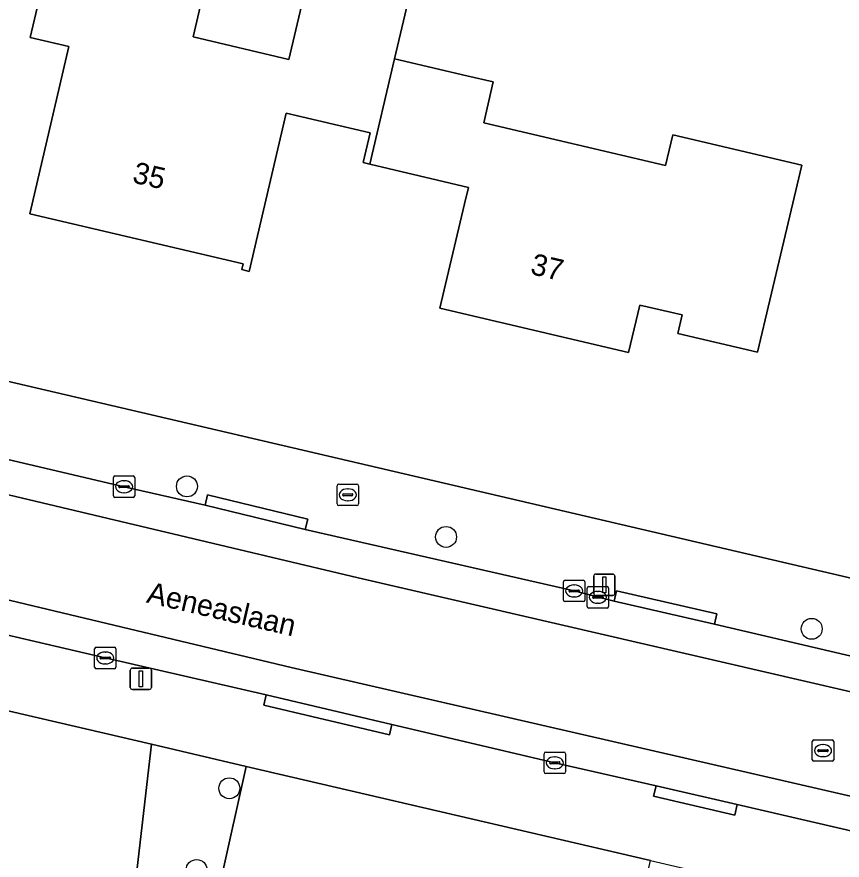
# Model space of a CAD drawing. Extents: x 162184 to 163154, y 385507 to 386516.
# Drawn here: x 162548.63 to 162587.19, y 385675.25 to 385714.66 of the extents above; entities that cross this region are included whole.
import ezdxf

# ---------------------------------------------------------------- set-up
doc = ezdxf.new("R2010")
doc.units = 0
for name, color, linetype in [('IMGEO_Boom', 7, 'Continuous'), ('IMGEO_Brandkraan', 7, 'Continuous'), ('IMGEO_Erf', 7, 'Continuous'), ('IMGEO_Groenvoorziening', 7, 'Continuous'), ('IMGEO_Kolk', 7, 'Continuous'), ('IMGEO_Lichtmast', 7, 'Continuous'), ('IMGEO_Openbare_ruimte_label', 7, 'Continuous'), ('IMGEO_Pand', 7, 'Continuous'), ('IMGEO_Pand_nummerreeks', 7, 'Continuous'), ('IMGEO_Rijbaan_lokaal_gesloten', 7, 'Continuous'), ('IMGEO_Rioolput', 7, 'Continuous'), ('IMGEO_Voetpad_open', 7, 'Continuous')]:
    doc.layers.add(name, color=color, linetype=linetype)

msp = doc.modelspace()

# ---------------------------------------------------------------- linework, layer by layer
at = {"layer": 'IMGEO_Boom'}
for centre in [(162556.58, 385692.721), (162568.686, 385690.358), (162585.773, 385686.063), (162558.56, 385678.611), (162557.032, 385674.793)]:
    msp.add_circle(centre, 0.489, dxfattribs=at)
at = {"layer": 'IMGEO_Brandkraan'}
for p, q in [((162563.595, 385691.9), (162563.595, 385692.752)), ((162563.67, 385692.826), (162564.522, 385692.826)), ((162564.083, 385692.606), (162564.108, 385692.606)), ((162564.596, 385692.752), (162564.596, 385691.9)), ((162563.854, 385692.32), (162563.854, 385692.332)), ((162564.292, 385692.283), (162563.894, 385692.283)), ((162563.897, 385692.369), (162564.295, 385692.369)), ((162564.338, 385692.332), (162564.338, 385692.32)), ((162564.522, 385691.826), (162563.67, 385691.826)), ((162564.106, 385692.046), (162564.081, 385692.046))]:
    msp.add_line(p, q, dxfattribs=at)
for points in [[(162563.595, 385691.9), (162563.595, 385692.752)], [(162563.67, 385692.826), (162564.522, 385692.826)], [(162564.596, 385692.752), (162564.596, 385691.9)], [(162564.522, 385691.826), (162563.67, 385691.826)]]:
    msp.add_lwpolyline(points, dxfattribs=at)
for centre, radius, start, end in [((162563.672, 385692.75), 0.0765, 91.552, 178.448), ((162563.672, 385692.75), 0.0765, 91.552, 178.448), ((162564.52, 385692.75), 0.0765, 1.552, 88.448), ((162564.52, 385692.75), 0.0765, 1.552, 88.448), ((162563.894, 385692.329), 0.0403, 85.8775, 175.7526), ((162563.891, 385692.319), 0.0366, 178.938, 274.7102), ((162564.295, 385692.326), 0.043, 264.8664, 352.4533), ((162564.299, 385692.331), 0.0386, 1.7309, 96.639), ((162563.672, 385691.902), 0.0765, 181.552, 268.448), ((162563.672, 385691.902), 0.0765, 181.552, 268.448), ((162564.52, 385691.902), 0.0765, 271.552, 358.448), ((162564.52, 385691.902), 0.0765, 271.552, 358.448)]:
    msp.add_arc(centre, radius, start, end, dxfattribs=at)
for centre, major_axis, ratio, start_param, end_param in [((162564.082, 385692.326), (-0.387, 0.002), 0.722429, 4.712389, 7.853982), ((162564.107, 385692.326), (-0.39, 0.002), 0.717154, 1.570796, 4.712389)]:
    msp.add_ellipse(centre, major_axis=major_axis, ratio=ratio, start_param=start_param, end_param=end_param, dxfattribs=at)
at = {"layer": 'IMGEO_Erf'}
for points in [[(162478.146, 385714.062), (162478.381, 385713.959), (162478.624, 385713.877), (162478.764, 385713.841), (162500, 385708.882), (162617.624, 385681.414), (162624.775, 385679.694), (162625.131, 385679.628), (162625.491, 385679.594), (162625.852, 385679.592), (162626.213, 385679.622), (162626.569, 385679.685), (162626.918, 385679.779), (162627.258, 385679.904), (162627.585, 385680.059), (162627.897, 385680.242), (162628.191, 385680.452), (162628.465, 385680.688), (162628.717, 385680.948), (162628.945, 385681.229), (162629.147, 385681.529), (162629.224, 385681.661), (162660.237, 385737.235)], [(162567.52, 385717.989), (162566.279, 385712.708), (162569.663, 385711.91), (162570.894, 385711.62), (162570.445, 385709.718), (162578.941, 385707.714), (162579.28, 385709.152), (162585.305, 385707.731), (162584.391, 385703.856), (162583.243, 385698.989), (162579.515, 385699.868), (162579.719, 385700.73), (162577.744, 385701.196), (162577.219, 385698.971), (162568.401, 385701.051), (162569.549, 385705.918), (162569.733, 385706.696), (162565.122, 385707.779), (162564.82, 385707.85), (162565.148, 385709.244), (162561.223, 385710.166), (162559.485, 385702.768), (162559.137, 385702.85), (162559.2, 385703.12), (162549.231, 385705.461), (162550.374, 385710.329), (162551.067, 385713.279), (162549.258, 385713.705), (162550.84, 385720.438)], [(162558.041, 385718.746), (162556.862, 385713.726), (162561.337, 385712.675), (162562.843, 385719.087)]]:
    msp.add_lwpolyline(points, dxfattribs=at)
at = {"layer": 'IMGEO_Groenvoorziening'}
for points in [[(162551.664, 385652.492), (162554.918, 385680.665), (162529.911, 385686.486), (162510.409, 385691.03)], [(162558.184, 385674.374), (162559.349, 385679.634), (162554.918, 385680.665), (162551.664, 385652.492)]]:
    msp.add_lwpolyline(points, dxfattribs=at)
msp.add_lwpolyline([(162578.242, 385675.236), (162559.349, 385679.634), (162558.184, 385674.374), (162577.065, 385670.07)], close=True, dxfattribs=at)
at = {"layer": 'IMGEO_Kolk'}
for p, q in [((162553.141, 385692.28), (162553.141, 385693.132)), ((162553.216, 385693.206), (162554.068, 385693.206)), ((162553.629, 385692.986), (162553.654, 385692.986)), ((162554.142, 385693.132), (162554.142, 385692.28)), ((162553.4, 385692.7), (162553.4, 385692.712)), ((162553.838, 385692.663), (162553.44, 385692.663)), ((162553.443, 385692.749), (162553.841, 385692.749)), ((162553.884, 385692.712), (162553.884, 385692.7)), ((162554.068, 385692.206), (162553.216, 385692.206)), ((162553.652, 385692.426), (162553.627, 385692.426)), ((162574.173, 385687.407), (162574.173, 385688.259)), ((162574.248, 385688.333), (162575.1, 385688.333)), ((162575.174, 385688.259), (162575.174, 385687.407)), ((162574.432, 385687.827), (162574.432, 385687.839)), ((162574.87, 385687.79), (162574.472, 385687.79)), ((162574.475, 385687.876), (162574.873, 385687.876)), ((162574.661, 385688.113), (162574.686, 385688.113)), ((162574.916, 385687.839), (162574.916, 385687.827)), ((162575.28, 385687.109), (162575.28, 385687.961)), ((162575.355, 385688.035), (162576.207, 385688.035)), ((162575.768, 385687.815), (162575.793, 385687.815)), ((162576.281, 385687.961), (162576.281, 385687.109)), ((162575.1, 385687.333), (162574.248, 385687.333)), ((162574.684, 385687.553), (162574.659, 385687.553)), ((162575.539, 385687.529), (162575.539, 385687.541)), ((162575.977, 385687.492), (162575.579, 385687.492)), ((162575.582, 385687.578), (162575.98, 385687.578)), ((162576.023, 385687.541), (162576.023, 385687.529)), ((162576.207, 385687.035), (162575.355, 385687.035)), ((162575.791, 385687.255), (162575.766, 385687.255)), ((162552.262, 385684.274), (162552.262, 385685.126)), ((162552.337, 385685.2), (162553.189, 385685.2)), ((162552.75, 385684.98), (162552.775, 385684.98)), ((162553.263, 385685.126), (162553.263, 385684.274)), ((162552.521, 385684.694), (162552.521, 385684.706)), ((162552.959, 385684.657), (162552.561, 385684.657)), ((162552.564, 385684.743), (162552.962, 385684.743)), ((162553.005, 385684.706), (162553.005, 385684.694)), ((162553.189, 385684.2), (162552.337, 385684.2)), ((162552.773, 385684.42), (162552.748, 385684.42)), ((162573.343, 385680.299), (162574.195, 385680.299)), ((162573.268, 385679.373), (162573.268, 385680.225)), ((162573.756, 385680.079), (162573.781, 385680.079)), ((162574.269, 385680.225), (162574.269, 385679.373)), ((162573.527, 385679.793), (162573.527, 385679.805)), ((162573.965, 385679.756), (162573.567, 385679.756)), ((162573.57, 385679.842), (162573.968, 385679.842)), ((162573.779, 385679.519), (162573.754, 385679.519)), ((162574.011, 385679.805), (162574.011, 385679.793)), ((162574.195, 385679.299), (162573.343, 385679.299))]:
    msp.add_line(p, q, dxfattribs=at)
for points in [[(162553.141, 385692.28), (162553.141, 385693.132)], [(162553.216, 385693.206), (162554.068, 385693.206)], [(162554.142, 385693.132), (162554.142, 385692.28)], [(162554.068, 385692.206), (162553.216, 385692.206)], [(162574.173, 385687.407), (162574.173, 385688.259)], [(162574.248, 385688.333), (162575.1, 385688.333)], [(162575.174, 385688.259), (162575.174, 385687.407)], [(162575.28, 385687.109), (162575.28, 385687.961)], [(162575.355, 385688.035), (162576.207, 385688.035)], [(162576.281, 385687.961), (162576.281, 385687.109)], [(162575.1, 385687.333), (162574.248, 385687.333)], [(162576.207, 385687.035), (162575.355, 385687.035)], [(162552.262, 385684.274), (162552.262, 385685.126)], [(162552.337, 385685.2), (162553.189, 385685.2)], [(162553.263, 385685.126), (162553.263, 385684.274)], [(162553.189, 385684.2), (162552.337, 385684.2)], [(162573.343, 385680.299), (162574.195, 385680.299)], [(162573.268, 385679.373), (162573.268, 385680.225)], [(162574.269, 385680.225), (162574.269, 385679.373)], [(162574.195, 385679.299), (162573.343, 385679.299)]]:
    msp.add_lwpolyline(points, dxfattribs=at)
for centre, radius, start, end in [((162553.218, 385693.13), 0.0765, 91.552, 178.448), ((162553.218, 385693.13), 0.0765, 91.552, 178.448), ((162554.066, 385693.13), 0.0765, 1.552, 88.448), ((162554.066, 385693.13), 0.0765, 1.552, 88.448), ((162553.44, 385692.709), 0.0403, 85.8775, 175.7526), ((162553.437, 385692.699), 0.0366, 178.938, 274.7102), ((162553.841, 385692.706), 0.043, 264.8664, 352.4533), ((162553.845, 385692.711), 0.0386, 1.7309, 96.639), ((162553.218, 385692.282), 0.0765, 181.552, 268.448), ((162553.218, 385692.282), 0.0765, 181.552, 268.448), ((162554.066, 385692.282), 0.0765, 271.552, 358.448), ((162554.066, 385692.282), 0.0765, 271.552, 358.448), ((162574.25, 385688.257), 0.0765, 91.552, 178.448), ((162574.25, 385688.257), 0.0765, 91.552, 178.448), ((162575.098, 385688.257), 0.0765, 1.552, 88.448), ((162575.098, 385688.257), 0.0765, 1.552, 88.448), ((162574.472, 385687.836), 0.0403, 85.8775, 175.7526), ((162574.469, 385687.826), 0.0366, 178.938, 274.7102), ((162574.873, 385687.833), 0.043, 264.8664, 352.4533), ((162574.877, 385687.838), 0.0386, 1.7309, 96.639), ((162575.357, 385687.959), 0.0765, 91.552, 178.448), ((162575.357, 385687.959), 0.0765, 91.552, 178.448), ((162576.205, 385687.959), 0.0765, 1.552, 88.448), ((162576.205, 385687.959), 0.0765, 1.552, 88.448), ((162574.25, 385687.409), 0.0765, 181.552, 268.448), ((162574.25, 385687.409), 0.0765, 181.552, 268.448), ((162575.098, 385687.409), 0.0765, 271.552, 358.448), ((162575.098, 385687.409), 0.0765, 271.552, 358.448), ((162575.579, 385687.538), 0.0403, 85.8775, 175.7526), ((162575.576, 385687.528), 0.0366, 178.938, 274.7102), ((162575.98, 385687.535), 0.043, 264.8664, 352.4533), ((162575.984, 385687.54), 0.0386, 1.7309, 96.639), ((162575.357, 385687.111), 0.0765, 181.552, 268.448), ((162575.357, 385687.111), 0.0765, 181.552, 268.448), ((162576.205, 385687.111), 0.0765, 271.552, 358.448), ((162576.205, 385687.111), 0.0765, 271.552, 358.448), ((162552.339, 385685.124), 0.0765, 91.552, 178.448), ((162552.339, 385685.124), 0.0765, 91.552, 178.448), ((162553.187, 385685.124), 0.0765, 1.552, 88.448), ((162553.187, 385685.124), 0.0765, 1.552, 88.448), ((162552.561, 385684.703), 0.0403, 85.8775, 175.7526), ((162552.558, 385684.693), 0.0366, 178.938, 274.7102), ((162552.962, 385684.7), 0.043, 264.8664, 352.4533), ((162552.966, 385684.705), 0.0386, 1.7309, 96.639), ((162552.339, 385684.276), 0.0765, 181.552, 268.448), ((162552.339, 385684.276), 0.0765, 181.552, 268.448), ((162553.187, 385684.276), 0.0765, 271.552, 358.448), ((162553.187, 385684.276), 0.0765, 271.552, 358.448), ((162573.345, 385680.223), 0.0765, 91.552, 178.448), ((162573.345, 385680.223), 0.0765, 91.552, 178.448), ((162574.193, 385680.223), 0.0765, 1.552, 88.448), ((162574.193, 385680.223), 0.0765, 1.552, 88.448), ((162573.567, 385679.802), 0.0403, 85.8775, 175.7526), ((162573.564, 385679.792), 0.0366, 178.938, 274.7102), ((162573.968, 385679.799), 0.043, 264.8664, 352.4533), ((162573.972, 385679.804), 0.0386, 1.7309, 96.639), ((162573.345, 385679.375), 0.0765, 181.552, 268.448), ((162573.345, 385679.375), 0.0765, 181.552, 268.448), ((162574.193, 385679.375), 0.0765, 271.552, 358.448), ((162574.193, 385679.375), 0.0765, 271.552, 358.448)]:
    msp.add_arc(centre, radius, start, end, dxfattribs=at)
for centre, major_axis, ratio, start_param, end_param in [((162553.628, 385692.706), (-0.387, 0.002), 0.722429, 4.712389, 7.853982), ((162553.653, 385692.706), (-0.39, 0.002), 0.717154, 1.570796, 4.712389), ((162574.66, 385687.833), (-0.387, 0.002), 0.722429, 4.712389, 7.853982), ((162574.685, 385687.833), (-0.39, 0.002), 0.717154, 1.570796, 4.712389), ((162575.767, 385687.535), (-0.387, 0.002), 0.722429, 4.712389, 7.853982), ((162575.792, 385687.535), (-0.39, 0.002), 0.717154, 1.570796, 4.712389), ((162552.749, 385684.7), (-0.387, 0.002), 0.722429, 4.712389, 7.853982), ((162552.774, 385684.7), (-0.39, 0.002), 0.717154, 1.570796, 4.712389), ((162573.755, 385679.799), (-0.387, 0.002), 0.722429, 4.712389, 7.853982), ((162573.78, 385679.799), (-0.39, 0.002), 0.717154, 1.570796, 4.712389)]:
    msp.add_ellipse(centre, major_axis=major_axis, ratio=ratio, start_param=start_param, end_param=end_param, dxfattribs=at)
at = {"layer": 'IMGEO_Lichtmast'}
for p, q in [((162575.585, 385687.721), (162575.585, 385688.521)), ((162575.585, 385688.521), (162575.585, 385687.721)), ((162575.685, 385688.621), (162576.475, 385688.621)), ((162576.475, 385688.621), (162575.685, 385688.621)), ((162576.575, 385688.521), (162576.575, 385687.721)), ((162576.575, 385687.721), (162576.575, 385688.521)), ((162576.475, 385687.621), (162575.685, 385687.621)), ((162575.685, 385687.621), (162576.475, 385687.621)), ((162554.028, 385684.228), (162554.818, 385684.228)), ((162554.818, 385684.228), (162554.028, 385684.228)), ((162553.928, 385683.328), (162553.928, 385684.128)), ((162553.928, 385684.128), (162553.928, 385683.328)), ((162554.918, 385684.128), (162554.918, 385683.328)), ((162554.918, 385683.328), (162554.918, 385684.128)), ((162554.818, 385683.228), (162554.028, 385683.228)), ((162554.028, 385683.228), (162554.818, 385683.228))]:
    msp.add_line(p, q, dxfattribs=at)
for points in [[(162576.005, 385688.496), (162576.155, 385688.496), (162576.155, 385687.746), (162576.005, 385687.746), (162576.005, 385688.496)], [(162554.348, 385684.103), (162554.498, 385684.103), (162554.498, 385683.353), (162554.348, 385683.353), (162554.348, 385684.103)]]:
    msp.add_lwpolyline(points, dxfattribs=at)
for centre, start, end in [((162575.685, 385688.521), 90, 180), ((162575.685, 385688.521), 90, 180), ((162576.475, 385688.521), 0, 90), ((162576.475, 385688.521), 360, 90), ((162575.685, 385687.721), 180, 270), ((162575.685, 385687.721), 180, 270), ((162576.475, 385687.721), 270, 0), ((162576.475, 385687.721), 270, 0), ((162554.028, 385684.128), 90, 180), ((162554.028, 385684.128), 90, 180), ((162554.818, 385684.128), 0, 90), ((162554.818, 385684.128), 360, 90), ((162554.028, 385683.328), 180, 270), ((162554.028, 385683.328), 180, 270), ((162554.818, 385683.328), 270, 0), ((162554.818, 385683.328), 270, 0)]:
    msp.add_arc(centre, 0.1, start, end, dxfattribs=at)
at = {"layer": 'IMGEO_Pand'}
for points in [[(162566.265, 385712.647), (162566.279, 385712.708), (162567.52, 385717.989), (162562.843, 385719.087), (162561.337, 385712.675), (162556.862, 385713.726), (162558.041, 385718.746), (162550.84, 385720.438), (162549.258, 385713.705), (162551.067, 385713.279), (162550.374, 385710.329), (162549.231, 385705.461), (162559.2, 385703.12), (162559.137, 385702.85), (162559.485, 385702.768), (162561.223, 385710.166), (162565.148, 385709.244), (162564.82, 385707.85), (162565.122, 385707.779)], [(162585.305, 385707.731), (162579.28, 385709.152), (162578.941, 385707.714), (162570.445, 385709.718), (162570.894, 385711.62), (162569.663, 385711.91), (162566.279, 385712.708), (162566.265, 385712.647), (162565.122, 385707.779), (162569.733, 385706.696), (162569.549, 385705.918), (162568.401, 385701.051), (162577.219, 385698.971), (162577.744, 385701.196), (162579.719, 385700.73), (162579.515, 385699.868), (162583.243, 385698.989), (162584.391, 385703.856)]]:
    msp.add_lwpolyline(points, close=True, dxfattribs=at)
at = {"layer": 'IMGEO_Rijbaan_lokaal_gesloten'}
for points in [[(162596.673, 385682.668), (162581.228, 385686.28), (162576.537, 385687.359), (162574.67, 385687.832), (162562.11, 385690.704), (162557.426, 385691.836), (162553.638, 385692.705), (162540.574, 385695.766), (162536.884, 385696.617), (162532.103, 385697.782), (162520.672, 385700.403), (162516.684, 385701.329), (162513.036, 385702.201), (162500, 385705.228), (162499.137, 385705.428), (162498.162, 385705.705), (162497.177, 385705.955), (162490.232, 385708.174), (162475.827, 385712.657)], [(162475.54, 385711), (162481.859, 385709.051), (162496.424, 385704.627), (162506.242, 385702.09), (162537.465, 385694.883), (162564.579, 385688.443), (162621.523, 385675.27)], [(162621.523, 385675.27), (162564.579, 385688.443), (162537.465, 385694.883), (162506.242, 385702.09), (162496.424, 385704.627), (162481.859, 385709.051), (162475.54, 385711)], [(162594.827, 385676.576), (162561.442, 385684.248), (162538.659, 385689.688), (162520.788, 385693.711), (162506.353, 385697.029), (162492.081, 385699.555), (162476.801, 385702.157)], [(162476.801, 385702.157), (162492.081, 385699.555), (162506.353, 385697.029), (162520.788, 385693.711), (162538.659, 385689.688), (162561.442, 385684.248), (162594.827, 385676.576)], [(162473.871, 385701.324), (162488.573, 385698.744), (162500, 385696.76), (162502.673, 385696.296), (162505.12, 385695.817), (162507.586, 385695.239), (162510.757, 385694.542), (162530.778, 385689.832), (162552.759, 385684.701), (162560.282, 385682.986), (162566.158, 385681.59), (162573.765, 385679.8), (162578.5, 385678.728), (162582.293, 385677.847), (162592.566, 385675.475)]]:
    msp.add_lwpolyline(points, dxfattribs=at)
at = {"layer": 'IMGEO_Rioolput'}
for p, q in [((162585.801, 385679.945), (162585.801, 385680.797)), ((162585.876, 385680.871), (162586.728, 385680.871)), ((162586.289, 385680.651), (162586.314, 385680.651)), ((162586.802, 385680.797), (162586.802, 385679.945)), ((162586.06, 385680.365), (162586.06, 385680.377)), ((162586.498, 385680.328), (162586.1, 385680.328)), ((162586.103, 385680.414), (162586.501, 385680.414)), ((162586.544, 385680.377), (162586.544, 385680.365)), ((162586.728, 385679.871), (162585.876, 385679.871)), ((162586.312, 385680.091), (162586.287, 385680.091))]:
    msp.add_line(p, q, dxfattribs=at)
for points in [[(162585.801, 385679.945), (162585.801, 385680.797)], [(162585.876, 385680.871), (162586.728, 385680.871)], [(162586.802, 385680.797), (162586.802, 385679.945)], [(162586.728, 385679.871), (162585.876, 385679.871)]]:
    msp.add_lwpolyline(points, dxfattribs=at)
for centre, radius, start, end in [((162585.878, 385680.795), 0.0765, 91.552, 178.448), ((162585.878, 385680.795), 0.0765, 91.552, 178.448), ((162586.726, 385680.795), 0.0765, 1.552, 88.448), ((162586.726, 385680.795), 0.0765, 1.552, 88.448), ((162586.1, 385680.374), 0.0403, 85.8775, 175.7526), ((162586.097, 385680.364), 0.0366, 178.938, 274.7102), ((162586.501, 385680.371), 0.043, 264.8664, 352.4533), ((162586.505, 385680.376), 0.0386, 1.7309, 96.639), ((162585.878, 385679.947), 0.0765, 181.552, 268.448), ((162585.878, 385679.947), 0.0765, 181.552, 268.448), ((162586.726, 385679.947), 0.0765, 271.552, 358.448), ((162586.726, 385679.947), 0.0765, 271.552, 358.448)]:
    msp.add_arc(centre, radius, start, end, dxfattribs=at)
for centre, major_axis, ratio, start_param, end_param in [((162586.288, 385680.371), (-0.387, 0.002), 0.722429, 4.712389, 7.853982), ((162586.313, 385680.371), (-0.39, 0.002), 0.717154, 1.570796, 4.712389)]:
    msp.add_ellipse(centre, major_axis=major_axis, ratio=ratio, start_param=start_param, end_param=end_param, dxfattribs=at)
at = {"layer": 'IMGEO_Voetpad_open'}
for points in [[(162617.624, 385681.414), (162500, 385708.882), (162478.764, 385713.841), (162478.624, 385713.877), (162478.381, 385713.959), (162478.146, 385714.062)], [(162592.566, 385675.475), (162582.293, 385677.847), (162582.18, 385677.36), (162578.387, 385678.241), (162578.5, 385678.728), (162573.765, 385679.8), (162566.158, 385681.59), (162566.043, 385681.104), (162560.167, 385682.5), (162560.282, 385682.986), (162552.759, 385684.701), (162530.778, 385689.832), (162510.757, 385694.542), (162507.586, 385695.239), (162505.12, 385695.817), (162502.673, 385696.296), (162500, 385696.76), (162488.573, 385698.744), (162473.871, 385701.324)], [(162520.672, 385700.403), (162532.103, 385697.782), (162536.884, 385696.617), (162536.996, 385697.104), (162540.686, 385696.253), (162540.574, 385695.766), (162553.638, 385692.705), (162557.426, 385691.836), (162557.543, 385692.322), (162562.227, 385691.19), (162562.11, 385690.704), (162574.67, 385687.832), (162576.537, 385687.359), (162576.649, 385687.846), (162581.34, 385686.767), (162581.228, 385686.28), (162596.673, 385682.668)], [(162473.355, 385698.336), (162479.353, 385697.299), (162486.021, 385696.149), (162500, 385693.286), (162501.777, 385692.922), (162510.409, 385691.03), (162529.911, 385686.486), (162554.918, 385680.665), (162559.349, 385679.634), (162578.242, 385675.236), (162582.915, 385674.148), (162593.532, 385671.677)]]:
    msp.add_lwpolyline(points, dxfattribs=at)
for points in [[(162562.11, 385690.704), (162562.227, 385691.19), (162557.543, 385692.322), (162557.426, 385691.836)], [(162581.228, 385686.28), (162581.34, 385686.767), (162576.649, 385687.846), (162576.537, 385687.359)], [(162560.282, 385682.986), (162560.167, 385682.5), (162566.043, 385681.104), (162566.158, 385681.59)], [(162582.293, 385677.847), (162578.5, 385678.728), (162578.387, 385678.241), (162582.18, 385677.36)]]:
    msp.add_lwpolyline(points, close=True, dxfattribs=at)

# ---------------------------------------------------------------- texts
at = {"layer": 'IMGEO_Openbare_ruimte_label'}
msp.add_text('Aeneaslaan', height=1, rotation=346.9367, dxfattribs=at).set_placement((162554.649, 385687.301))
at = {"layer": 'IMGEO_Pand_nummerreeks'}
for s, rotation, p in [('35', 346.7876, (162553.986, 385706.933)), ('37', 346.7303, (162572.584, 385702.654))]:
    msp.add_text(s, height=1, rotation=rotation, dxfattribs=at).set_placement(p)

doc.saveas('drawing.dxf')
